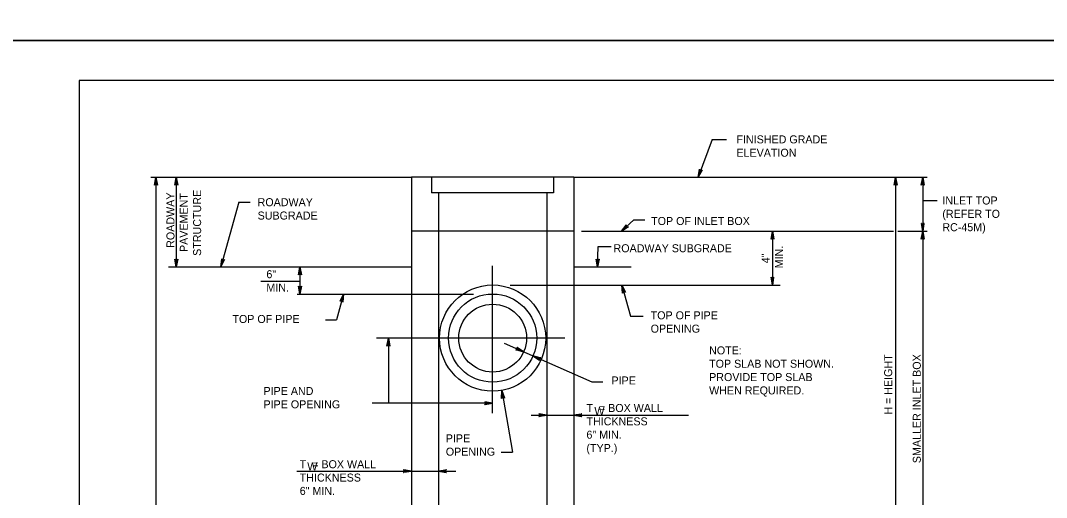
# Model space of a CAD drawing. Extents: x -6420 to 49575, y -4552 to 11624.
# Drawn here: x -3605 to -2343, y 7165 to 7751 of the extents above; entities that cross this region are included whole.
import ezdxf

# ---------------------------------------------------------------- set-up
doc = ezdxf.new("R2010")
doc.units = 0
doc.layers.add('1', color=7, linetype='Continuous')
doc.layers.add('PLT-BNDY', color=7, linetype='Continuous')

msp = doc.modelspace()

# ---------------------------------------------------------------- linework, layer by layer
at = {"layer": '1'}
for p, q in [((-2754.7, 7604.7), (-2771.8, 7558.5)), ((-2754.7, 7604.7), (-2736.9, 7604.7)), ((-3444.9, 7558.5), (-3124.6, 7558.5)), ((-3438.7, 7558.5), (-3438.7, 6512.7)), ((-3413.7, 7558.5), (-3413.7, 7448.1)), ((-2924.6, 7558.5), (-3124.6, 7558.5)), ((-3124.6, 7558.5), (-3124.6, 7069.6)), ((-3099.6, 7558.5), (-3099.6, 7539.1)), ((-2949.6, 7558.5), (-2949.6, 7539.1)), ((-2924.6, 7558.5), (-2489.9, 7558.5)), ((-2924.6, 7558.5), (-2924.6, 7069.6)), ((-2528.9, 7558.5), (-2528.9, 7069.6)), ((-2495.5, 7558.5), (-2495.5, 7491.9)), ((-2949.6, 7539.1), (-3099.6, 7539.1)), ((-3091.3, 7539.1), (-3091.3, 7491.9)), ((-2958, 7539.1), (-2958, 7491.9)), ((-3336.7, 7527.7), (-3358.8, 7448.1)), ((-3336.7, 7527.7), (-3322.8, 7527.7)), ((-2495.5, 7529.6), (-2477.7, 7529.6)), ((-2850.8, 7506.1), (-2866, 7491.9)), ((-2850.8, 7506.1), (-2837.2, 7506.1)), ((-2924.6, 7491.9), (-3124.6, 7491.9)), ((-3091.3, 7491.9), (-3091.3, 7025.2)), ((-2958, 7491.9), (-2958, 7025.2)), ((-2915.3, 7491.9), (-2531.6, 7491.9)), ((-2680.3, 7491.9), (-2680.3, 7425.8)), ((-2526.2, 7491.9), (-2489.9, 7491.9)), ((-2495.5, 7491.9), (-2495.5, 7025.2)), ((-3423.5, 7448.1), (-3124.6, 7448.1)), ((-3261.7, 7448.1), (-3261.7, 7414.7)), ((-3024.6, 7268.5), (-3024.6, 7449.3)), ((-2924.6, 7448.1), (-2854, 7448.1)), ((-3309.6, 7430.6), (-3261.7, 7430.6)), ((-3003, 7425.8), (-2670.7, 7425.8)), ((-2865.5, 7425.8), (-2855, 7387.7)), ((-3265.2, 7414.7), (-3048.3, 7414.7)), ((-3207.9, 7414.7), (-3216.6, 7383.2)), ((-3230.3, 7383.2), (-3216.6, 7383.2)), ((-2855, 7387.7), (-2839.4, 7387.7)), ((-2935.7, 7360.6), (-3167.5, 7360.6)), ((-3152.8, 7360.6), (-3152.8, 7280.5)), ((-3010.3, 7354.2), (-2902.7, 7306.9)), ((-3013.4, 7296.3), (-3000.1, 7220.3)), ((-2902.7, 7306.9), (-2889, 7306.9)), ((-3024.6, 7280.5), (-3172.6, 7280.5)), ((-2977.2, 7265.8), (-2783.7, 7265.8)), ((-3014.1, 7220.3), (-3000.1, 7220.3)), ((-3265.5, 7197.2), (-3070, 7197.2))]:
    msp.add_line(p, q, dxfattribs=at)
for points in [[(-954.5, 5826.7), (-954.5, 7677), (-3533.2, 7677), (-3533.2, 5826.7), (-954.5, 5826.7), (-954.5, 5913.1), (-1610.7, 5913.1), (-1610.7, 6125.3), (-954.5, 6125.3), (-954.5, 6220.4), (-1610.7, 6220.4), (-1610.7, 5826.7), (-1352.1, 5826.7), (-1352.1, 5913.1), (-1352.1, 5826.7), (-1099.5, 5826.7), (-1099.5, 5913.1), (-1099.5, 5872.7), (-954.5, 5872.7)], [(-2771.8, 7558.5), (-2770.2, 7568.3), (-2770.1, 7567.9), (-2769.9, 7567.4), (-2769.7, 7567.2), (-2769.5, 7566.9), (-2769.2, 7566.7), (-2768.9, 7566.5), (-2768.6, 7566.5), (-2768.2, 7566.4), (-2767.9, 7566.5), (-2767.5, 7566.5), (-2767.1, 7566.8), (-2766.7, 7567.1), (-2771.8, 7558.5), (-2767.1, 7566.8), (-2767.5, 7566.5), (-2771.8, 7558.5), (-2767.9, 7566.5), (-2768.2, 7566.4), (-2771.8, 7558.5), (-2768.6, 7566.5), (-2768.9, 7566.5), (-2771.8, 7558.5), (-2769.2, 7566.7), (-2769.5, 7566.9), (-2771.8, 7558.5), (-2769.7, 7567.2), (-2769.9, 7567.4), (-2771.8, 7558.5), (-2770.1, 7567.9)], [(-3438.7, 7558.5), (-3436.9, 7548.7), (-3437.2, 7549.1), (-3437.4, 7549.5), (-3437.7, 7549.7), (-3438.1, 7549.9), (-3438.4, 7549.9), (-3438.7, 7550), (-3439.1, 7549.9), (-3439.4, 7549.9), (-3439.7, 7549.7), (-3440, 7549.5), (-3440.3, 7549.1), (-3440.6, 7548.7), (-3438.7, 7558.5), (-3440.3, 7549.1), (-3440, 7549.5), (-3438.7, 7558.5), (-3439.7, 7549.7), (-3439.4, 7549.9), (-3438.7, 7558.5), (-3439.1, 7549.9), (-3438.7, 7550), (-3438.7, 7558.5), (-3438.4, 7549.9), (-3438.1, 7549.9), (-3438.7, 7558.5), (-3437.7, 7549.7), (-3437.4, 7549.5), (-3438.7, 7558.5), (-3437.2, 7549.1)], [(-3413.7, 7558.5), (-3411.9, 7548.7), (-3412.4, 7549.5), (-3413.1, 7549.9), (-3413.7, 7550), (-3414.4, 7549.9), (-3415, 7549.5), (-3415.6, 7548.7), (-3413.7, 7558.5), (-3415, 7549.5), (-3414.4, 7549.9), (-3413.7, 7558.5), (-3413.7, 7550), (-3413.1, 7549.9), (-3413.7, 7558.5), (-3412.4, 7549.5)], [(-2528.9, 7558.5), (-2527, 7548.7), (-2527.3, 7549.1), (-2527.6, 7549.5), (-2527.9, 7549.7), (-2528.2, 7549.9), (-2528.5, 7549.9), (-2528.9, 7550), (-2529.2, 7549.9), (-2529.5, 7549.9), (-2529.9, 7549.7), (-2530.2, 7549.5), (-2530.5, 7549.1), (-2530.7, 7548.7), (-2528.9, 7558.5), (-2530.5, 7549.1), (-2530.2, 7549.5), (-2528.9, 7558.5), (-2529.9, 7549.7), (-2529.5, 7549.9), (-2528.9, 7558.5), (-2529.2, 7549.9), (-2528.9, 7550), (-2528.9, 7558.5), (-2528.5, 7549.9), (-2528.2, 7549.9), (-2528.9, 7558.5), (-2527.9, 7549.7), (-2527.6, 7549.5), (-2528.9, 7558.5), (-2527.3, 7549.1)], [(-2495.5, 7558.5), (-2493.7, 7548.7), (-2494, 7549.1), (-2494.2, 7549.5), (-2494.6, 7549.7), (-2494.9, 7549.9), (-2495.2, 7549.9), (-2495.5, 7550), (-2495.9, 7549.9), (-2496.2, 7549.9), (-2496.5, 7549.7), (-2496.9, 7549.5), (-2497.1, 7549.1), (-2497.4, 7548.7), (-2495.5, 7558.5), (-2497.1, 7549.1), (-2496.9, 7549.5), (-2495.5, 7558.5), (-2496.5, 7549.7), (-2496.2, 7549.9), (-2495.5, 7558.5), (-2495.9, 7549.9), (-2495.5, 7550), (-2495.5, 7558.5), (-2495.2, 7549.9), (-2494.9, 7549.9), (-2495.5, 7558.5), (-2494.6, 7549.7), (-2494.2, 7549.5), (-2495.5, 7558.5), (-2494, 7549.1)], [(-2866, 7491.9), (-2860.1, 7499.9), (-2860.2, 7499.5), (-2860.3, 7499), (-2860.3, 7498.6), (-2860.2, 7498.3), (-2860, 7498), (-2859.8, 7497.7), (-2859.5, 7497.5), (-2859.3, 7497.3), (-2858.9, 7497.2), (-2858.5, 7497.1), (-2858.1, 7497.2), (-2857.6, 7497.2), (-2866, 7491.9), (-2858.1, 7497.2), (-2858.5, 7497.1), (-2866, 7491.9), (-2858.9, 7497.2), (-2859.3, 7497.3), (-2866, 7491.9), (-2859.5, 7497.5), (-2859.8, 7497.7), (-2866, 7491.9), (-2860, 7498), (-2860.2, 7498.3), (-2866, 7491.9), (-2860.3, 7498.6), (-2860.3, 7499), (-2866, 7491.9), (-2860.2, 7499.5)], [(-2495.5, 7491.9), (-2493.7, 7501.6), (-2494, 7501.3), (-2494.2, 7500.9), (-2494.6, 7500.7), (-2494.9, 7500.5), (-2495.2, 7500.4), (-2495.5, 7500.4), (-2495.9, 7500.4), (-2496.2, 7500.5), (-2496.5, 7500.7), (-2496.9, 7500.9), (-2497.1, 7501.3), (-2497.4, 7501.6), (-2495.5, 7491.9), (-2497.1, 7501.3), (-2496.9, 7500.9), (-2495.5, 7491.9), (-2496.5, 7500.7), (-2496.2, 7500.5), (-2495.5, 7491.9), (-2495.9, 7500.4), (-2495.5, 7500.4), (-2495.5, 7491.9), (-2495.2, 7500.4), (-2494.9, 7500.5), (-2495.5, 7491.9), (-2494.6, 7500.7), (-2494.2, 7500.9), (-2495.5, 7491.9), (-2494, 7501.3)], [(-2680.3, 7491.9), (-2678.5, 7482.1), (-2678.7, 7482.4), (-2679, 7482.8), (-2679.3, 7483), (-2679.6, 7483.2), (-2680, 7483.3), (-2680.3, 7483.3), (-2680.6, 7483.3), (-2680.9, 7483.2), (-2681.3, 7483), (-2681.6, 7482.8), (-2681.9, 7482.4), (-2682.1, 7482.1), (-2680.3, 7491.9), (-2681.9, 7482.4), (-2681.6, 7482.8), (-2680.3, 7491.9), (-2681.3, 7483), (-2680.9, 7483.2), (-2680.3, 7491.9), (-2680.6, 7483.3), (-2680.3, 7483.3), (-2680.3, 7491.9), (-2680, 7483.3), (-2679.6, 7483.2), (-2680.3, 7491.9), (-2679.3, 7483), (-2679, 7482.8), (-2680.3, 7491.9), (-2678.7, 7482.4)], [(-2495.5, 7491.9), (-2493.7, 7482.1), (-2494, 7482.4), (-2494.2, 7482.8), (-2494.6, 7483), (-2494.9, 7483.2), (-2495.2, 7483.3), (-2495.5, 7483.3), (-2495.9, 7483.3), (-2496.2, 7483.2), (-2496.5, 7483), (-2496.9, 7482.8), (-2497.1, 7482.4), (-2497.4, 7482.1), (-2495.5, 7491.9), (-2497.1, 7482.4), (-2496.9, 7482.8), (-2495.5, 7491.9), (-2496.5, 7483), (-2496.2, 7483.2), (-2495.5, 7491.9), (-2495.9, 7483.3), (-2495.5, 7483.3), (-2495.5, 7491.9), (-2495.2, 7483.3), (-2494.9, 7483.2), (-2495.5, 7491.9), (-2494.6, 7483), (-2494.2, 7482.8), (-2495.5, 7491.9), (-2494, 7482.4)], [(-2895.5, 7448.1), (-2894.9, 7473.3), (-2878.7, 7473.3)], [(-3413.7, 7448.1), (-3415.6, 7457.8), (-3415, 7457.1), (-3414.4, 7456.7), (-3413.7, 7456.6), (-3413.1, 7456.7), (-3412.4, 7457.1), (-3411.9, 7457.8), (-3413.7, 7448.1), (-3412.4, 7457.1), (-3413.1, 7456.7), (-3413.7, 7448.1), (-3413.7, 7456.6), (-3414.4, 7456.7), (-3413.7, 7448.1), (-3415, 7457.1)], [(-3358.8, 7448.1), (-3357.9, 7458), (-3357.6, 7457.1), (-3357.1, 7456.6), (-3356.5, 7456.3), (-3355.8, 7456.2), (-3355.1, 7456.4), (-3354.4, 7457), (-3358.8, 7448.1), (-3355.1, 7456.4), (-3355.8, 7456.2), (-3358.8, 7448.1), (-3356.5, 7456.3), (-3357.1, 7456.6), (-3358.8, 7448.1), (-3357.6, 7457.1)], [(-3261.7, 7448.1), (-3259.8, 7438.3), (-3260.1, 7438.7), (-3260.3, 7439), (-3260.7, 7439.2), (-3261, 7439.4), (-3261.3, 7439.5), (-3261.7, 7439.5), (-3262, 7439.5), (-3262.3, 7439.4), (-3262.6, 7439.2), (-3263, 7439), (-3263.2, 7438.7), (-3263.5, 7438.3), (-3261.7, 7448.1), (-3263.2, 7438.7), (-3263, 7439), (-3261.7, 7448.1), (-3262.6, 7439.2), (-3262.3, 7439.4), (-3261.7, 7448.1), (-3262, 7439.5), (-3261.7, 7439.5), (-3261.7, 7448.1), (-3261.3, 7439.5), (-3261, 7439.4), (-3261.7, 7448.1), (-3260.7, 7439.2), (-3260.3, 7439), (-3261.7, 7448.1), (-3260.1, 7438.7)], [(-2895.5, 7448.1), (-2897.1, 7457.8), (-2896.9, 7457.4), (-2896.6, 7457.1), (-2896.3, 7456.9), (-2896, 7456.7), (-2895.6, 7456.6), (-2895.3, 7456.5), (-2895, 7456.6), (-2894.7, 7456.6), (-2894.3, 7456.8), (-2894, 7457), (-2893.7, 7457.4), (-2893.5, 7457.7), (-2895.5, 7448.1), (-2893.7, 7457.4), (-2894, 7457), (-2895.5, 7448.1), (-2894.3, 7456.8), (-2894.7, 7456.6), (-2895.5, 7448.1), (-2895, 7456.6), (-2895.3, 7456.5), (-2895.5, 7448.1), (-2895.6, 7456.6), (-2896, 7456.7), (-2895.5, 7448.1), (-2896.3, 7456.9), (-2896.6, 7457.1), (-2895.5, 7448.1), (-2896.9, 7457.4)], [(-2680.3, 7425.8), (-2678.5, 7435.6), (-2678.7, 7435.3), (-2679, 7434.9), (-2679.3, 7434.7), (-2679.6, 7434.5), (-2680, 7434.4), (-2680.3, 7434.4), (-2680.6, 7434.4), (-2680.9, 7434.5), (-2681.3, 7434.7), (-2681.6, 7434.9), (-2681.9, 7435.3), (-2682.1, 7435.6), (-2680.3, 7425.8), (-2681.9, 7435.3), (-2681.6, 7434.9), (-2680.3, 7425.8), (-2681.3, 7434.7), (-2680.9, 7434.5), (-2680.3, 7425.8), (-2680.6, 7434.4), (-2680.3, 7434.4), (-2680.3, 7425.8), (-2680, 7434.4), (-2679.6, 7434.5), (-2680.3, 7425.8), (-2679.3, 7434.7), (-2679, 7434.9), (-2680.3, 7425.8), (-2678.7, 7435.3)], [(-3261.7, 7414.7), (-3263.5, 7424.5), (-3263.2, 7424.1), (-3263, 7423.8), (-3262.6, 7423.6), (-3262.3, 7423.4), (-3262, 7423.3), (-3261.7, 7423.3), (-3261.3, 7423.3), (-3261, 7423.4), (-3260.7, 7423.6), (-3260.3, 7423.8), (-3260.1, 7424.1), (-3259.8, 7424.5), (-3261.7, 7414.7), (-3260.1, 7424.1), (-3260.3, 7423.8), (-3261.7, 7414.7), (-3260.7, 7423.6), (-3261, 7423.4), (-3261.7, 7414.7), (-3261.3, 7423.3), (-3261.7, 7423.3), (-3261.7, 7414.7), (-3262, 7423.3), (-3262.3, 7423.4), (-3261.7, 7414.7), (-3262.6, 7423.6), (-3263, 7423.8), (-3261.7, 7414.7), (-3263.2, 7424.1)], [(-2865.5, 7425.8), (-2861.2, 7416.9), (-2861.5, 7417.2), (-2861.9, 7417.5), (-2862.2, 7417.6), (-2862.6, 7417.7), (-2862.9, 7417.7), (-2863.3, 7417.6), (-2863.6, 7417.5), (-2863.9, 7417.3), (-2864.1, 7417.1), (-2864.4, 7416.8), (-2864.5, 7416.4), (-2864.7, 7415.9), (-2865.5, 7425.8), (-2864.5, 7416.4), (-2864.4, 7416.8), (-2865.5, 7425.8), (-2864.1, 7417.1), (-2863.9, 7417.3), (-2865.5, 7425.8), (-2863.6, 7417.5), (-2863.3, 7417.6), (-2865.5, 7425.8), (-2862.9, 7417.7), (-2862.6, 7417.7), (-2865.5, 7425.8), (-2862.2, 7417.6), (-2861.9, 7417.5), (-2865.5, 7425.8), (-2861.5, 7417.2)], [(-3207.9, 7414.7), (-3208.7, 7404.8), (-3209, 7405.7), (-3209.6, 7406.2), (-3210.2, 7406.5), (-3210.8, 7406.6), (-3211.6, 7406.4), (-3212.3, 7405.8), (-3207.9, 7414.7), (-3211.6, 7406.4), (-3210.8, 7406.6), (-3207.9, 7414.7), (-3210.2, 7406.5), (-3209.6, 7406.2), (-3207.9, 7414.7), (-3209, 7405.7)], [(-3152.8, 7360.6), (-3150.9, 7350.8), (-3151.2, 7351.2), (-3151.4, 7351.5), (-3151.8, 7351.7), (-3152.1, 7351.9), (-3152.4, 7352), (-3152.8, 7352), (-3153.1, 7352), (-3153.4, 7351.9), (-3153.7, 7351.7), (-3154.1, 7351.5), (-3154.3, 7351.2), (-3154.6, 7350.8), (-3152.8, 7360.6), (-3154.3, 7351.2), (-3154.1, 7351.5), (-3152.8, 7360.6), (-3153.7, 7351.7), (-3153.4, 7351.9), (-3152.8, 7360.6), (-3153.1, 7352), (-3152.8, 7352), (-3152.8, 7360.6), (-3152.4, 7352), (-3152.1, 7351.9), (-3152.8, 7360.6), (-3151.8, 7351.7), (-3151.4, 7351.5), (-3152.8, 7360.6), (-3151.2, 7351.2)], [(-2986.5, 7343.8), (-2996.2, 7346), (-2995.7, 7346.1), (-2995.3, 7346.2), (-2995, 7346.4), (-2994.7, 7346.7), (-2994.5, 7346.9), (-2994.3, 7347.2), (-2994.2, 7347.5), (-2994.1, 7347.9), (-2994.2, 7348.2), (-2994.2, 7348.6), (-2994.5, 7349), (-2994.7, 7349.4), (-2986.5, 7343.8), (-2994.5, 7349), (-2994.2, 7348.6), (-2986.5, 7343.8), (-2994.2, 7348.2), (-2994.1, 7347.9), (-2986.5, 7343.8), (-2994.2, 7347.5), (-2994.3, 7347.2), (-2986.5, 7343.8), (-2994.5, 7346.9), (-2994.7, 7346.7), (-2986.5, 7343.8), (-2995, 7346.4), (-2995.3, 7346.2), (-2986.5, 7343.8), (-2995.7, 7346.1)], [(-2975.1, 7338.7), (-2965.4, 7336.5), (-2965.8, 7336.4), (-2966.3, 7336.3), (-2966.6, 7336.1), (-2966.9, 7335.9), (-2967.1, 7335.6), (-2967.2, 7335.3), (-2967.3, 7335), (-2967.4, 7334.7), (-2967.4, 7334.3), (-2967.3, 7333.9), (-2967.1, 7333.5), (-2966.8, 7333.1), (-2975.1, 7338.7), (-2967.1, 7333.5), (-2967.3, 7333.9), (-2975.1, 7338.7), (-2967.4, 7334.3), (-2967.4, 7334.7), (-2975.1, 7338.7), (-2967.3, 7335), (-2967.2, 7335.3), (-2975.1, 7338.7), (-2967.1, 7335.6), (-2966.9, 7335.9), (-2975.1, 7338.7), (-2966.6, 7336.1), (-2966.3, 7336.3), (-2975.1, 7338.7), (-2965.8, 7336.4)], [(-3013.4, 7296.3), (-3009.9, 7286.9), (-3010.2, 7287.3), (-3010.5, 7287.6), (-3010.9, 7287.7), (-3011.2, 7287.9), (-3011.6, 7287.9), (-3011.9, 7287.9), (-3012.2, 7287.7), (-3012.5, 7287.6), (-3012.8, 7287.4), (-3013.1, 7287.1), (-3013.3, 7286.7), (-3013.5, 7286.3), (-3013.4, 7296.3), (-3013.3, 7286.7), (-3013.1, 7287.1), (-3013.4, 7296.3), (-3012.8, 7287.4), (-3012.5, 7287.6), (-3013.4, 7296.3), (-3012.2, 7287.7), (-3011.9, 7287.9), (-3013.4, 7296.3), (-3011.6, 7287.9), (-3011.2, 7287.9), (-3013.4, 7296.3), (-3010.9, 7287.7), (-3010.5, 7287.6), (-3013.4, 7296.3), (-3010.2, 7287.3)], [(-3024.6, 7280.5), (-3034.4, 7278.7), (-3034, 7278.9), (-3033.7, 7279.2), (-3033.5, 7279.5), (-3033.3, 7279.8), (-3033.2, 7280.2), (-3033.2, 7280.5), (-3033.2, 7280.8), (-3033.3, 7281.1), (-3033.5, 7281.5), (-3033.7, 7281.8), (-3034, 7282.1), (-3034.4, 7282.3), (-3024.6, 7280.5), (-3034, 7282.1), (-3033.7, 7281.8), (-3024.6, 7280.5), (-3033.5, 7281.5), (-3033.3, 7281.1), (-3024.6, 7280.5), (-3033.2, 7280.8), (-3033.2, 7280.5), (-3024.6, 7280.5), (-3033.2, 7280.2), (-3033.3, 7279.8), (-3024.6, 7280.5), (-3033.5, 7279.5), (-3033.7, 7279.2), (-3024.6, 7280.5), (-3034, 7278.9)], [(-2958, 7265.8), (-2967.7, 7264), (-2967.4, 7264.3), (-2967, 7264.5), (-2966.8, 7264.9), (-2966.6, 7265.2), (-2966.5, 7265.5), (-2966.5, 7265.8), (-2966.5, 7266.2), (-2966.6, 7266.5), (-2966.8, 7266.8), (-2967, 7267.2), (-2967.4, 7267.4), (-2967.7, 7267.7), (-2958, 7265.8), (-2967.4, 7267.4), (-2967, 7267.2), (-2958, 7265.8), (-2966.8, 7266.8), (-2966.6, 7266.5), (-2958, 7265.8), (-2966.5, 7266.2), (-2966.5, 7265.8), (-2958, 7265.8), (-2966.5, 7265.5), (-2966.6, 7265.2), (-2958, 7265.8), (-2966.8, 7264.9), (-2967, 7264.5), (-2958, 7265.8), (-2967.4, 7264.3)], [(-2924.6, 7265.8), (-2914.8, 7267.7), (-2915.2, 7267.4), (-2915.6, 7267.2), (-2915.8, 7266.8), (-2916, 7266.5), (-2916, 7266.2), (-2916.1, 7265.8), (-2916, 7265.5), (-2916, 7265.2), (-2915.8, 7264.9), (-2915.6, 7264.5), (-2915.2, 7264.3), (-2914.8, 7264), (-2924.6, 7265.8), (-2915.2, 7264.3), (-2915.6, 7264.5), (-2924.6, 7265.8), (-2915.8, 7264.9), (-2916, 7265.2), (-2924.6, 7265.8), (-2916, 7265.5), (-2916.1, 7265.8), (-2924.6, 7265.8), (-2916, 7266.2), (-2916, 7266.5), (-2924.6, 7265.8), (-2915.8, 7266.8), (-2915.6, 7267.2), (-2924.6, 7265.8), (-2915.2, 7267.4)], [(-3124.6, 7197.2), (-3134.4, 7195.3), (-3134, 7195.6), (-3133.7, 7195.8), (-3133.5, 7196.2), (-3133.3, 7196.5), (-3133.2, 7196.8), (-3133.2, 7197.2), (-3133.2, 7197.5), (-3133.3, 7197.8), (-3133.5, 7198.1), (-3133.7, 7198.5), (-3134, 7198.7), (-3134.4, 7199), (-3124.6, 7197.2), (-3134, 7198.7), (-3133.7, 7198.5), (-3124.6, 7197.2), (-3133.5, 7198.1), (-3133.3, 7197.8), (-3124.6, 7197.2), (-3133.2, 7197.5), (-3133.2, 7197.2), (-3124.6, 7197.2), (-3133.2, 7196.8), (-3133.3, 7196.5), (-3124.6, 7197.2), (-3133.5, 7196.2), (-3133.7, 7195.8), (-3124.6, 7197.2), (-3134, 7195.6)], [(-3091.3, 7197.2), (-3081.5, 7199), (-3081.9, 7198.7), (-3082.3, 7198.5), (-3082.5, 7198.1), (-3082.7, 7197.8), (-3082.7, 7197.5), (-3082.8, 7197.2), (-3082.7, 7196.8), (-3082.7, 7196.5), (-3082.5, 7196.2), (-3082.3, 7195.8), (-3081.9, 7195.6), (-3081.5, 7195.3), (-3091.3, 7197.2), (-3081.9, 7195.6), (-3082.3, 7195.8), (-3091.3, 7197.2), (-3082.5, 7196.2), (-3082.7, 7196.5), (-3091.3, 7197.2), (-3082.7, 7196.8), (-3082.8, 7197.2), (-3091.3, 7197.2), (-3082.7, 7197.5), (-3082.7, 7197.8), (-3091.3, 7197.2), (-3082.5, 7198.1), (-3082.3, 7198.5), (-3091.3, 7197.2), (-3081.9, 7198.7)]]:
    msp.add_lwpolyline(points, dxfattribs=at)
for radius in [65.3, 54.2, 54.2, 41.7, 41.7]:
    msp.add_circle((-3024.6, 7360.6), radius, dxfattribs=at)
at = {"layer": 'PLT-BNDY'}
for points in [[(-3661.2, 9675.1), (-902, 9675.1), (-902, 7726.3), (-3661.2, 7726.3)], [(-3661.2, 7726.3), (-902, 7726.3), (-902, 5777.4), (-3661.2, 5777.4)]]:
    msp.add_lwpolyline(points, close=True, dxfattribs=at)

# ---------------------------------------------------------------- texts
at = {"layer": '1'}
for s, height, p in [('FINISHED GRADE', 9.843, (-2724.7, 7599.9)), ('ELEVATION', 9.84, (-2724.7, 7583.5)), ('INLET TOP', 9.84, (-2471.4, 7524.8)), ('ROADWAY', 9.84, (-3313.7, 7522.7)), ('SUBGRADE', 9.84, (-3313.7, 7506.3)), ('TOP OF INLET BOX', 9.843, (-2829.6, 7499.6)), ('(REFER TO', 9.84, (-2471.4, 7508.4)), ('RC-45M)', 9.84, (-2471.4, 7492)), ('ROADWAY SUBGRADE', 9.843, (-2875.9, 7466.1)), ('6"', 9.84, (-3302.9, 7434.2)), ('MIN.', 9.84, (-3302.9, 7417.8)), ('TOP OF PIPE', 9.843, (-3344.7, 7379.2)), ('TOP OF PIPE', 9.843, (-2830.2, 7383.7)), ('OPENING', 9.84, (-2830.2, 7367.3)), ('NOTE:', 9.84, (-2758.3, 7340.6)), ('TOP SLAB NOT SHOWN.', 9.843, (-2758.3, 7324.2)), ('PIPE', 9.84, (-2878.4, 7303.6)), ('PROVIDE TOP SLAB', 9.843, (-2758.3, 7307.8)), ('  PIPE AND ', 9.843, (-3313.8, 7290.7)), ('WHEN REQUIRED.', 9.843, (-2758.3, 7291.4)), ('  PIPE OPENING', 9.843, (-3313.8, 7274.3)), ('T  = BOX WALL', 9.843, (-2909.2, 7269.8)), ('W', 9.84, (-2899.4, 7265.9)), ('THICKNESS', 9.84, (-2909.2, 7253.4)), ('6" MIN.', 9.84, (-2909.2, 7237)), ('PIPE', 9.84, (-3082.2, 7232.5)), ('OPENING', 9.84, (-3082.2, 7216.1)), ('(TYP.)', 9.84, (-2909.2, 7220.6)), ('T  = BOX WALL', 9.843, (-3261.9, 7200.7)), ('W', 9.84, (-3252.6, 7197.9)), ('THICKNESS', 9.84, (-3261.9, 7184.3)), ('6" MIN.', 9.84, (-3261.9, 7167.9))]:
    msp.add_text(s, height=height, dxfattribs=at).set_placement(p)
for s, height, p in [('ROADWAY', 9.84, (-3416, 7471.5)), ('PAVEMENT', 9.84, (-3399.6, 7466.4)), ('STRUCTURE', 9.84, (-3383.2, 7461.7)), ('MIN.', 9.84, (-2667.5, 7446.3)), ('4"', 9.84, (-2683.9, 7452.6)), ('H = HEIGHT', 9.84, (-2533.1, 7266.5)), ('SMALLER INLET BOX', 9.843, (-2497.9, 7206.9))]:
    msp.add_text(s, height=height, rotation=90, dxfattribs=at).set_placement(p)

doc.saveas('drawing.dxf')
